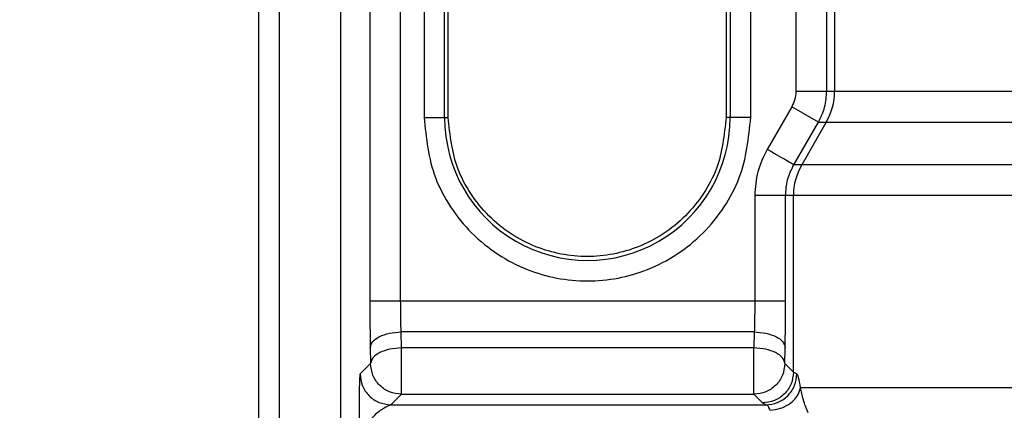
# Model space of a CAD drawing. Header units: inches. Extents: x 144.9 to 238.4, y 214.8 to 247.7.
# Tile 297 of 411: x 207.8328 to 207.9507, y 224.7614 to 224.8081. Entities that reach past the tile are written whole.
import ezdxf

# ---------------------------------------------------------------- set-up
doc = ezdxf.new("R2010")
doc.units = ezdxf.units.IN
doc.header["$LTSCALE"] = 0.25
doc.header["$MEASUREMENT"] = 0
doc.layers.add('ANNOTATIONS', color=1, linetype='Continuous')
doc.layers.add('MOTOR RH', color=7, linetype='Continuous')
doc.styles.add('ARIAL', font='arial.ttf', dxfattribs={"height": 0.09375})
doc.dimstyles.new('STANDARD$0', dxfattribs={"dimtxt": 0.09375, "dimasz": 0.09375, "dimexe": 0.03125, "dimexo": 0.046875, "dimgap": 0.09, "dimtad": 0, "dimtih": 1, "dimtoh": 1, "dimdec": 4, "dimzin": 0, "dimdsep": 46, "dimtxsty": 'ARIAL', "dimcen": 0.09, "dimadec": 0, "dimazin": 0, "dimtfac": 1, "dimtdec": 4, "dimtofl": 0, "dimtmove": 0, "dimatfit": 1, "dimfxl": 1, "dimtolj": 1, "dimtzin": 0, "dimarcsym": 0})

# ---------------------------------------------------------------- blocks, each defined once
blk = doc.blocks.new('*D8')
at = {"layer": 'ANNOTATIONS', "color": 0, "lineweight": -2, "transparency": 16777216}
for p, q in [((207.3533788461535, 223.8493624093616), (207.3533788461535, 225.9990556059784)), ((208.4940038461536, 224.9900478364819), (208.4940038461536, 225.9990556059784)), ((207.4471288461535, 225.9678056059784), (207.6385813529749, 225.9678056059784)), ((208.4002538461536, 225.9678056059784), (208.2088013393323, 225.9678056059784))]:
    blk.add_line(p, q, dxfattribs=at)
at = {"layer": 'ANNOTATIONS', "color": 0, "transparency": 16777216}
for points in [[(207.4471288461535, 225.9834306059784), (207.4471288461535, 225.9521806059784), (207.3533788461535, 225.9678056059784)], [(208.4002538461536, 225.9834306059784), (208.4002538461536, 225.9521806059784), (208.4940038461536, 225.9678056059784)]]:
    blk.add_solid(points, dxfattribs=at)
at = {"layer": 'defpoints', "color": 0, "transparency": 16777216}
for p in [(207.3533788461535, 225.9678056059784), (208.4940038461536, 224.9431728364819), (207.3533788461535, 223.8024874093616)]:
    blk.add_point(p, dxfattribs=at)
at = {"layer": 'ANNOTATIONS', "color": 0, "transparency": 16777216, "insert": (207.9236913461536, 225.9678056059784), "char_height": 0.09375, "attachment_point": 5, "style": 'ARIAL'}
blk.add_mtext('\\A1;18 5/8"', dxfattribs=at)
blk = doc.blocks.new('*D10')
at = {"layer": 'ANNOTATIONS', "color": 0, "lineweight": -2, "transparency": 16777216}
for p, q in [((207.3533788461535, 223.8493624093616), (207.3533788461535, 226.3654182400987)), ((208.8269459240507, 225.1127240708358), (208.8269459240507, 226.3654182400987)), ((207.4471288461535, 226.3341682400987), (207.8858206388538, 226.3341682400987)), ((208.7331959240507, 226.3341682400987), (208.2945041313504, 226.3341682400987))]:
    blk.add_line(p, q, dxfattribs=at)
at = {"layer": 'ANNOTATIONS', "color": 0, "transparency": 16777216}
for points in [[(207.4471288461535, 226.3497932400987), (207.4471288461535, 226.3185432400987), (207.3533788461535, 226.3341682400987)], [(208.7331959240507, 226.3497932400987), (208.7331959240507, 226.3185432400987), (208.8269459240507, 226.3341682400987)]]:
    blk.add_solid(points, dxfattribs=at)
at = {"layer": 'defpoints', "color": 0, "transparency": 16777216}
for p in [(207.3533788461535, 226.3341682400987), (208.8269459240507, 225.0658490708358), (207.3533788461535, 223.8024874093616)]:
    blk.add_point(p, dxfattribs=at)
at = {"layer": 'ANNOTATIONS', "color": 0, "transparency": 16777216, "insert": (208.0901623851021, 226.3341682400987), "char_height": 0.09375, "attachment_point": 5, "style": 'ARIAL'}
blk.add_mtext('\\A1;24""', dxfattribs=at)

msp = doc.modelspace()

# ---------------------------------------------------------------- linework, layer by layer
at = {"layer": 'MOTOR RH'}
for p, q in [((207.8638672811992, 225.2836161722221), (207.8638672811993, 224.6938563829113)), ((207.8614066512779, 224.8628443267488), (207.8614066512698, 224.6906043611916)), ((207.8712491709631, 224.701676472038), (207.8712491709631, 224.8628443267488)), ((207.9257355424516, 224.8458031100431), (207.9257355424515, 224.7995314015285)), ((207.8747337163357, 224.8433439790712), (207.8747337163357, 224.774442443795)), ((207.9303634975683, 224.8430536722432), (207.9303634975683, 224.7995314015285)), ((207.8784224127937, 224.774442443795), (207.8784224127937, 224.8421144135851)), ((207.9294242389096, 224.7995314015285), (207.9294242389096, 224.8421144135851)), ((207.8812172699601, 224.8259390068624), (207.8812172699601, 224.7964114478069)), ((207.8836745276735, 224.7964114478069), (207.8836745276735, 224.8259390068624)), ((207.8841096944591, 224.7964114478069), (207.8841096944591, 224.8259390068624)), ((207.9173828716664, 224.8259390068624), (207.9173828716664, 224.7964114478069)), ((207.9178789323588, 224.8259390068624), (207.9178789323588, 224.7964114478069)), ((207.9203361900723, 224.7964114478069), (207.9203361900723, 224.8259390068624)), ((207.9257355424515, 224.7995314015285), (207.9849782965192, 224.7995314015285)), ((207.925240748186, 224.7976859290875), (207.9222956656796, 224.7925880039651)), ((207.9284352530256, 224.7958404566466), (207.925240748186, 224.7976859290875)), ((207.8812172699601, 224.7964114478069), (207.8841096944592, 224.7964114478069)), ((207.9203361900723, 224.7964114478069), (207.9173828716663, 224.7964114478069)), ((207.9254901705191, 224.7907425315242), (207.9284352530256, 224.7958404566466)), ((207.9293751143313, 224.7958404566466), (207.9264336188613, 224.7907425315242)), ((207.9284352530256, 224.7958404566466), (207.9847756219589, 224.7958404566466)), ((207.9848487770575, 224.7907425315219), (207.9254901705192, 224.7907425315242)), ((207.9850901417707, 224.7870515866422), (207.9208112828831, 224.7870515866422)), ((207.9208112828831, 224.7870515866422), (207.9208112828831, 224.774442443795)), ((207.9244999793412, 224.774442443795), (207.9244999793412, 224.7870515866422)), ((207.9254452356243, 224.7659565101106), (207.9254452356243, 224.7870515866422)), ((207.9244999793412, 224.774442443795), (207.8784224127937, 224.774442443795)), ((207.8785128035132, 224.7688376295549), (207.8784742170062, 224.7707514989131)), ((207.9207594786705, 224.7707514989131), (207.8784742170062, 224.7707514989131)), ((207.9207594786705, 224.7707514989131), (207.9207208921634, 224.7688376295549)), ((207.8747855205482, 224.7689060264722), (207.8748241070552, 224.7669921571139)), ((207.8785128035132, 224.7637957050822), (207.8785128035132, 224.7688376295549)), ((207.9207208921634, 224.7688376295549), (207.8785128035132, 224.7688376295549)), ((207.9244095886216, 224.7669921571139), (207.9244481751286, 224.7689060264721)), ((207.8748241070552, 224.7669921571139), (207.8735662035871, 224.765734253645)), ((207.9254452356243, 224.7659565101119), (207.9244095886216, 224.7669921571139)), ((207.9258453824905, 224.7657342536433), (207.9254452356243, 224.7659565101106)), ((207.8772549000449, 224.762045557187), (207.878512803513, 224.7633034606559)), ((207.878512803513, 224.7633034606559), (207.9207208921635, 224.7633034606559)), ((207.9207208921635, 224.7633034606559), (207.9207208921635, 224.7637957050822)), ((207.9207208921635, 224.7633034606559), (207.9217565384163, 224.7622678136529)), ((208.0191112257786, 224.7640797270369), (207.9262865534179, 224.7640797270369)), ((207.9217565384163, 224.7622678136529), (207.9221711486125, 224.7620455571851)), ((207.8772549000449, 224.762045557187), (207.9221711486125, 224.7620455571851))]:
    msp.add_line(p, q, dxfattribs=at)
for centre, radius, start, end in [((207.9229781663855, 224.7995312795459), 0.007385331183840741, 330.0165058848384, 0.0009463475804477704), ((207.9007767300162, 224.7964114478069), 0.01710220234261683, 179.9999999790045, 2.099552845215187e-08), ((207.9328305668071, 224.7870517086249), 0.007385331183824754, 150.0165058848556, 180.0009463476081)]:
    msp.add_arc(centre, radius, start, end, dxfattribs=at)
for points, knots in [([(207.861406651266, 224.8079863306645), (207.8614066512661, 224.8021140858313), (207.8614066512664, 224.7903330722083), (207.8614066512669, 224.7757358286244), (207.8614066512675, 224.7642210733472), (207.8614066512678, 224.7589900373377), (207.861406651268, 224.7567297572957)], [0, 0, 0, 0, 0.2646892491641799, 0.5310248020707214, 0.7973603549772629, 1, 1, 1, 1]), ([(207.9257355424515, 224.7995314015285), (207.9257141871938, 224.7992074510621), (207.9256714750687, 224.7985595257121), (207.9253843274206, 224.7979771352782), (207.925240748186, 224.7976859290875)], [0, 0, 0, 0, 0.4999811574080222, 1, 1, 1, 1]), ([(207.9284352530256, 224.7958404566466), (207.9287244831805, 224.7964301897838), (207.9292962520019, 224.7975960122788), (207.9293819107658, 224.7988913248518), (207.9294242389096, 224.7995314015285)], [0, 0, 0, 0, 0.5058515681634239, 1, 1, 1, 1]), ([(207.8812172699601, 224.7964114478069), (207.8814785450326, 224.7939511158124), (207.8818804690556, 224.7901663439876), (207.8843194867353, 224.7856112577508), (207.8868438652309, 224.7824820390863), (207.8899774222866, 224.7799414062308), (207.8945311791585, 224.77757873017), (207.9007767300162, 224.7763795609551), (207.9070222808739, 224.77757873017), (207.9115760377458, 224.7799414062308), (207.9147095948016, 224.7824820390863), (207.9172339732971, 224.7856112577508), (207.9196729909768, 224.7901663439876), (207.9200749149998, 224.7939511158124), (207.9203361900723, 224.7964114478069)], [0, 0, 0, 0, 0.1197284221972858, 0.1841803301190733, 0.2499999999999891, 0.3158196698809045, 0.3802715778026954, 0.4999999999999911, 0.6197284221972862, 0.6841803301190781, 0.7499999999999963, 0.8158196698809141, 0.8802715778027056, 0.9999999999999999, 0.9999999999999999, 0.9999999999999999, 0.9999999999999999]), ([(207.9173828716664, 224.7964114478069), (207.9171606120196, 224.7943187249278), (207.9168186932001, 224.791099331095), (207.9147441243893, 224.7872250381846), (207.9125969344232, 224.7845634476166), (207.9099316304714, 224.7824025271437), (207.906058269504, 224.7803929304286), (207.9007462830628, 224.7793731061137), (207.8954342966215, 224.7803929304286), (207.8915609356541, 224.7824025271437), (207.8888956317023, 224.7845634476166), (207.8867484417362, 224.7872250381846), (207.8846738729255, 224.791099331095), (207.884331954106, 224.7943187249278), (207.8841096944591, 224.7964114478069)], [0, 0, 0, 0, 0.1196944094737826, 0.184134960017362, 0.2499505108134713, 0.3157743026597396, 0.3802375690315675, 0.5000000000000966, 0.6197624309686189, 0.684225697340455, 0.7500494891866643, 0.8158650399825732, 0.8803055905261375, 1, 1, 1, 1]), ([(207.9222956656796, 224.7925880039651), (207.9218659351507, 224.7917141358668), (207.9210064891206, 224.7899664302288), (207.9208763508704, 224.7880231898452), (207.9208112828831, 224.7870515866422)], [0, 0, 0, 0, 0.5000087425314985, 1, 1, 1, 1]), ([(207.9244999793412, 224.7870515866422), (207.924542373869, 224.7876916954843), (207.9246281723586, 224.7889871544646), (207.9252005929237, 224.7901528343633), (207.9254901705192, 224.7907425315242)], [0, 0, 0, 0, 0.494117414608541, 1, 1, 1, 1]), ([(207.8747337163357, 224.774442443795), (207.8747359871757, 224.773470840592), (207.8747405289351, 224.7715276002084), (207.874770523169, 224.7697798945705), (207.8747855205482, 224.7689060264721)], [0, 0, 0, 0, 0.49999125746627, 1, 1, 1, 1]), ([(207.8784742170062, 224.7707514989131), (207.8784591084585, 224.771341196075), (207.8784292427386, 224.7725068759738), (207.8784246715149, 224.7738023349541), (207.8784224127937, 224.774442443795)], [0, 0, 0, 0, 0.5058825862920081, 1, 1, 1, 1]), ([(207.9208112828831, 224.774442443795), (207.9208090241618, 224.7738023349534), (207.920804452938, 224.7725068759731), (207.9207745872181, 224.7713411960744), (207.9207594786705, 224.7707514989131)], [0, 0, 0, 0, 0.4941174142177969, 1, 1, 1, 1]), ([(207.9244481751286, 224.7689060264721), (207.9244631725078, 224.7697798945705), (207.9244931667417, 224.7715276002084), (207.9244977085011, 224.773470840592), (207.9244999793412, 224.774442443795)], [0, 0, 0, 0, 0.5000087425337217, 1, 1, 1, 1]), ([(207.8735662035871, 224.765734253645), (207.8735523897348, 224.7656748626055), (207.8735248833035, 224.7655566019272), (207.8734897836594, 224.764894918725), (207.8734637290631, 224.7640257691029), (207.8734349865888, 224.7622954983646), (207.8734388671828, 224.7607550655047), (207.8734418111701, 224.759586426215)], [0, 0, 0, 0, 0.1482275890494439, 0.295153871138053, 0.4380320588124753, 0.5736667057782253, 1, 1, 1, 1]), ([(207.9221711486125, 224.7620455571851), (207.9226324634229, 224.7620961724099), (207.9233420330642, 224.7621740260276), (207.9241960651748, 224.7626350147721), (207.9247840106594, 224.7631111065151), (207.9252582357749, 224.763701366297), (207.9257174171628, 224.7645587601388), (207.9257949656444, 224.7652711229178), (207.9258453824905, 224.7657342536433)], [0, 0, 0, 0, 0.2395026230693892, 0.3683900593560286, 0.4999999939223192, 0.6316099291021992, 0.7604973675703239, 1, 1, 1, 1]), ([(207.9262865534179, 224.7640797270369), (207.9262117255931, 224.764538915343), (207.9260638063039, 224.7654466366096), (207.9259176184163, 224.7656391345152), (207.9258453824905, 224.7657342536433)], [0, 0, 0, 0, 0.505869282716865, 1, 1, 1, 1]), ([(207.9226282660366, 224.7613837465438), (207.9230656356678, 224.7614464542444), (207.9239721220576, 224.7615764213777), (207.9251604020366, 224.762213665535), (207.9260251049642, 224.7630893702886), (207.9262014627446, 224.7637574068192), (207.9262865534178, 224.7640797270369)], [0, 0, 0, 0, 0.2412444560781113, 0.5000000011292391, 0.7587555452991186, 1, 1, 1, 1]), ([(207.9272056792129, 224.7610841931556), (207.9270946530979, 224.7613455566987), (207.9268715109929, 224.7618708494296), (207.9266160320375, 224.7626754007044), (207.9264171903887, 224.7634545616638), (207.9263310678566, 224.763866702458), (207.9262865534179, 224.7640797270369)], [0, 0, 0, 0, 0.2223456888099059, 0.4468740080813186, 0.7141039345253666, 1, 1, 1, 1]), ([(207.8772549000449, 224.762045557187), (207.8772315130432, 224.7620362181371), (207.8771800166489, 224.7620156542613), (207.8768604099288, 224.7618716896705), (207.8764730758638, 224.761663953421), (207.8760831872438, 224.7614177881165), (207.8757305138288, 224.7611709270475), (207.8752867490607, 224.7608058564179), (207.8749096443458, 224.7603377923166), (207.8747085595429, 224.7599420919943), (207.8746831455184, 224.7596989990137), (207.874671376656, 224.759586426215)], [0, 0, 0, 0, 0.07678634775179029, 0.1690776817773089, 0.3933701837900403, 0.4414139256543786, 0.5234767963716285, 0.7145179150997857, 0.8439011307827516, 0.9277129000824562, 0.9999999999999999, 0.9999999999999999, 0.9999999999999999, 0.9999999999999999]), ([(207.9221711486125, 224.7620455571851), (207.9222464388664, 224.7620074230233), (207.9223970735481, 224.7619311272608), (207.9225511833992, 224.7615662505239), (207.9226282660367, 224.7613837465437)], [0, 0, 0, 0, 0.4998201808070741, 1, 1, 1, 1])]:
    msp.add_open_spline(points, degree=3, knots=knots, dxfattribs=at)
for points in [[(207.9254901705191, 224.7907425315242), (207.9254316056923, 224.7907763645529), (207.9253144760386, 224.7908440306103), (207.9245711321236, 224.7912734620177), (207.9235278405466, 224.7918761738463), (207.9227063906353, 224.7923507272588), (207.9222956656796, 224.7925880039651)], [(207.8784224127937, 224.774442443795), (207.8779495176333, 224.774442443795), (207.8770037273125, 224.774442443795), (207.8758012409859, 224.774442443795), (207.8749421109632, 224.774442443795), (207.8748031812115, 224.774442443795), (207.8747337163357, 224.774442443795)], [(207.8747855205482, 224.7689060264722), (207.8748531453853, 224.7691433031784), (207.8749883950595, 224.769617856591), (207.8758467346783, 224.7702205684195), (207.8770514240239, 224.7706499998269), (207.8779999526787, 224.7707176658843), (207.8784742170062, 224.7707514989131)], [(207.9207594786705, 224.7707514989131), (207.921233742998, 224.7707176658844), (207.9221822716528, 224.770649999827), (207.9233869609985, 224.7702205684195), (207.9242453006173, 224.769617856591), (207.9243805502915, 224.7691433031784), (207.9244481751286, 224.7689060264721)], [(207.8785128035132, 224.7688376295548), (207.8780385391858, 224.7688037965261), (207.8770900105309, 224.7687361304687), (207.8758853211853, 224.7683066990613), (207.8750269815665, 224.7677039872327), (207.8748917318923, 224.7672294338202), (207.8748241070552, 224.7669921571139)], [(207.9244095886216, 224.766992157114), (207.9243419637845, 224.7672294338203), (207.9242067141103, 224.7677039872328), (207.9233483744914, 224.7683066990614), (207.9221436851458, 224.7687361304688), (207.9211951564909, 224.7688037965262), (207.9207208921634, 224.768837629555)], [(207.9207208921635, 224.7637957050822), (207.9207208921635, 224.7640855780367), (207.9207208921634, 224.7646653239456), (207.9207208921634, 224.7660145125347), (207.9207208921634, 224.7674978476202), (207.9207208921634, 224.7683910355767), (207.9207208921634, 224.7688376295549)], [(207.878512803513, 224.7633034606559), (207.878029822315, 224.7633594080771), (207.877063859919, 224.7634713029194), (207.8758451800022, 224.7643245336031), (207.8749919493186, 224.7655432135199), (207.8748800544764, 224.7665091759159), (207.8748241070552, 224.7669921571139)], [(207.9244095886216, 224.7669921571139), (207.9243536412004, 224.7665091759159), (207.9242417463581, 224.7655432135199), (207.9233885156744, 224.764324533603), (207.9221698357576, 224.7634713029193), (207.9212038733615, 224.763359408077), (207.9207208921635, 224.7633034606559)], [(207.8735662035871, 224.765734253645), (207.8736221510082, 224.765251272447), (207.8737340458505, 224.764285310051), (207.8745872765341, 224.7630666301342), (207.8758059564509, 224.7622133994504), (207.8767719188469, 224.7621015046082), (207.8772549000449, 224.762045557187)], [(207.9254452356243, 224.7659565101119), (207.9253892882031, 224.7654735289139), (207.9252773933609, 224.7645075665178), (207.9244241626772, 224.7632888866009), (207.9232054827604, 224.7624356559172), (207.9222395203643, 224.762323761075), (207.9217565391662, 224.7622678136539)], [(207.8785128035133, 224.7633034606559), (207.8785128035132, 224.7633328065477), (207.8785128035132, 224.7633914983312), (207.8785128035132, 224.7636609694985), (207.8785128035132, 224.7637957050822)]]:
    msp.add_open_spline(points, degree=3, dxfattribs=at)

# ---------------------------------------------------------------- dimensions: what is measured, and where the dimension line sits
at = {"layer": 'ANNOTATIONS'}
for base, p1, text, picture, middle in [((207.3533788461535, 226.3341682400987), (208.8269459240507, 225.0658490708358), '24""', '*D10', (208.0901623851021, 226.3341682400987)), ((207.3533788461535, 225.9678056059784), (208.4940038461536, 224.9431728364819), '18 5/8"', '*D8', (207.9236913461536, 225.9678056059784))]:
    dim = msp.add_linear_dim(base=base, p1=p1, p2=(207.3533788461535, 223.8024874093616), text=text, dimstyle='STANDARD$0', dxfattribs=at)
    dim.commit()
    dim.dimension.update_dxf_attribs({"geometry": picture, "text_midpoint": middle, "dimtype": 160})

doc.saveas('drawing.dxf')
